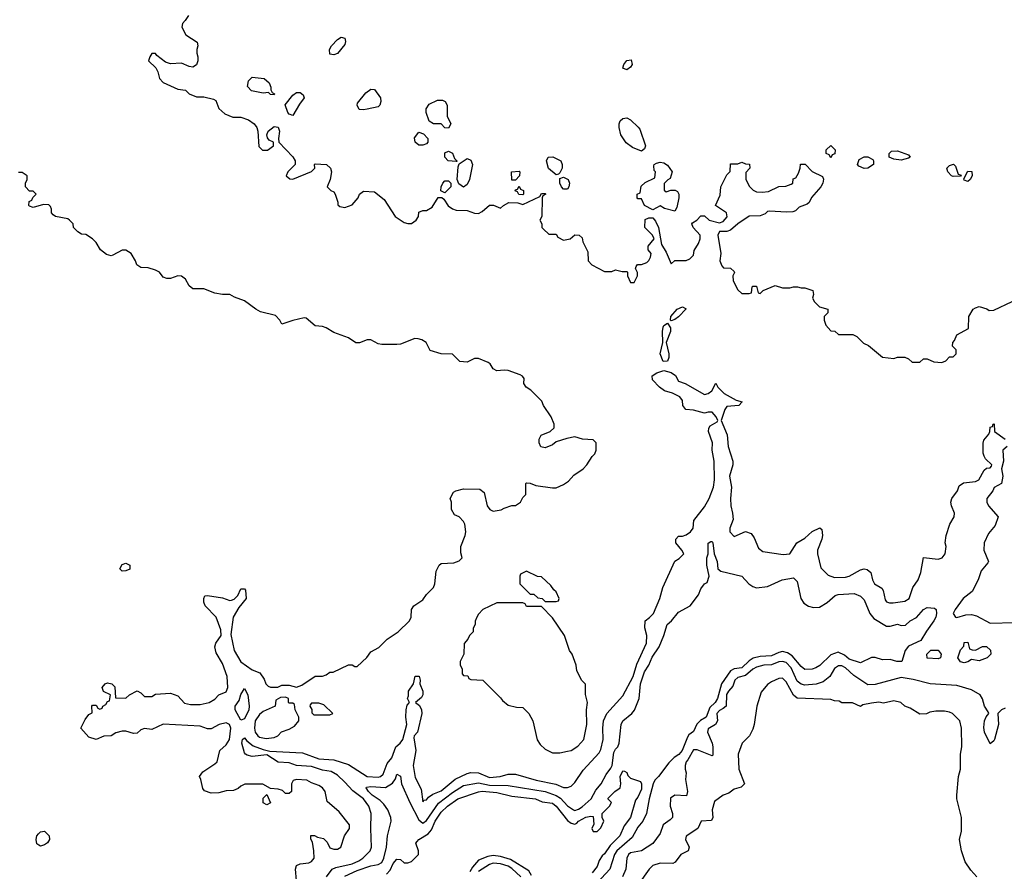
# Model space of a CAD drawing. Header units: inches. Extents: x 2380053 to 2584298, y 380219 to 546618.
# Tile 580 of 656: x 2504077 to 2509386, y 492539 to 497131. Entities that reach past the tile are written whole.
import ezdxf

# ---------------------------------------------------------------- set-up
doc = ezdxf.new("R2010")
doc.units = ezdxf.units.IN
doc.header["$MEASUREMENT"] = 0
doc.layers.add('C5409', color=7, linetype='Continuous')

msp = doc.modelspace()

# ---------------------------------------------------------------- linework, layer by layer
at = {"layer": 'C5409', "color": 2}
for points, elevation in [([(2504986.4, 497153.6), (2504970, 497126), (2504954, 497110), (2504952, 497090), (2504972, 497050), (2505034, 497010), (2505038, 496990), (2505031.3, 496970), (2505031.3, 496950), (2505038, 496930), (2505038, 496910), (2505030, 496888), (2505010, 496875.3), (2504990, 496879), (2504950, 496896), (2504890, 496893.2), (2504862.7, 496902.7), (2504817.2, 496937.2), (2504810, 496948), (2504790, 496948), (2504778, 496930), (2504772, 496910), (2504810.9, 496870.9), (2504822, 496850), (2504830, 496814), (2504850, 496792), (2504930, 496756), (2504970.7, 496750.7), (2504991, 496731), (2505030, 496716), (2505070, 496714.8), (2505122, 496702), (2505135.3, 496695.3), (2505151.6, 496651.6), (2505183.6, 496623.6), (2505225.4, 496605.4), (2505270, 496604.7), (2505310, 496591.3), (2505342, 496570), (2505356, 496550), (2505361, 496530), (2505366.8, 496446.8), (2505386.8, 496426.8), (2505412.9, 496427.1), (2505446, 496450), (2505446, 496470), (2505422, 496482), (2505413.2, 496493.2), (2505408.7, 496510), (2505417.2, 496530), (2505450, 496556), (2505470.8, 496550.8), (2505478, 496530), (2505472, 496490), (2505474, 496470), (2505550, 496392), (2505562, 496370), (2505562, 496350), (2505522, 496310), (2505514, 496290), (2505532.7, 496272.7), (2505550, 496272), (2505650, 496312), (2505668, 496330), (2505666, 496350), (2505670, 496354), (2505730.9, 496350.9), (2505752, 496330), (2505758, 496310), (2505751.1, 496268.9), (2505734, 496230), (2505754, 496210), (2505770, 496202), (2505778, 496190), (2505792, 496148), (2505792, 496132), (2505803.6, 496123.6), (2505830, 496118), (2505870, 496132), (2505902, 496170), (2505909, 496191), (2505930, 496206), (2505990, 496202.8), (2506042, 496162), (2506102, 496070), (2506150, 496038), (2506170, 496031.3), (2506190, 496031.3), (2506215.3, 496050), (2506228, 496070), (2506230, 496094), (2506250, 496102), (2506270, 496102), (2506300.4, 496119.6), (2506332.7, 496172.7), (2506352.7, 496172.7), (2506363.6, 496163.6), (2506387.1, 496127.1), (2506410.9, 496110.9), (2506430, 496104.7), (2506490, 496102), (2506530, 496087.3), (2506550, 496086.8), (2506570, 496096), (2506610, 496131), (2506631.6, 496131.6), (2506670, 496114), (2506686, 496130), (2506715.3, 496144.7), (2506763.6, 496143.6), (2506790, 496134), (2506882, 496178), (2506890, 496194), (2506910, 496194), (2506914, 496190), (2506898, 496182), (2506894, 496170), (2506892, 496070), (2506882, 496050), (2506892, 496030), (2506892, 496010), (2506901, 496001), (2506930, 495974), (2506970, 495974), (2506978, 495958), (2507010, 495942), (2507046, 495950), (2507070, 495971.3), (2507094, 495970), (2507110, 495954), (2507112.7, 495932.7), (2507139.6, 495879.6), (2507142, 495830), (2507162, 495810), (2507230, 495774), (2507270, 495774), (2507290, 495782), (2507326, 495774), (2507350, 495774), (2507354, 495770), (2507354, 495750), (2507370, 495714), (2507390, 495714), (2507408, 495750), (2507407.3, 495767.3), (2507398, 495790), (2507400.4, 495799.6), (2507408.4, 495811.6), (2507430, 495811.3), (2507458, 495822), (2507470, 495832), (2507479, 495850), (2507482, 495870), (2507466, 495890), (2507466, 495910), (2507498, 495950), (2507489, 495970), (2507448, 496010), (2507450, 496054), (2507470, 496062), (2507490, 496062), (2507505.4, 496045.4), (2507521, 496010), (2507538, 495918), (2507562, 495878), (2507590, 495814), (2507610, 495832), (2507670, 495832), (2507690, 495842), (2507710, 495862), (2507714, 495886), (2507736.5, 495923.5), (2507745.2, 495950), (2507745.2, 495970), (2507708.7, 496010), (2507702, 496030), (2507705.2, 496034.8), (2507728, 496050), (2507750, 496074), (2507770, 496074), (2507794, 496050), (2507850, 496034.8), (2507870, 496042.8), (2507891.9, 496068.1), (2507888.7, 496090), (2507828, 496130), (2507854.6, 496185.4), (2507858, 496230), (2507890, 496294), (2507907.3, 496312.7), (2507910, 496354), (2507950, 496354), (2507970, 496362), (2507990, 496354), (2508012.7, 496352.7), (2508014, 496330), (2507992.7, 496307.3), (2507992, 496270), (2508011.6, 496231.6), (2508031.6, 496211.6), (2508050, 496202), (2508081, 496201), (2508114.6, 496205.4), (2508170, 496232), (2508207.3, 496232.7), (2508236.4, 496243.6), (2508246, 496250), (2508247.3, 496272.7), (2508262, 496278), (2508276.4, 496303.6), (2508286, 496330), (2508287.3, 496352.7), (2508311.6, 496351.6), (2508350, 496312), (2508405.4, 496285.4), (2508410.7, 496270.7), (2508407.7, 496250), (2508396.3, 496230), (2508346.9, 496173.1), (2508334.4, 496145.6), (2508323.5, 496136.5), (2508280.7, 496119.3), (2508259.5, 496100.5), (2508244.9, 496095.1), (2508210, 496092.8), (2508121.4, 496098.6), (2508110, 496097.2), (2508095.8, 496084.2), (2508070, 496074), (2508010, 496072), (2507948.8, 496031.2), (2507910, 495997), (2507890, 495989.4), (2507850, 495988.7), (2507842, 495970), (2507857.3, 495870), (2507851.3, 495830), (2507863.6, 495803.6), (2507872.7, 495792.7), (2507910, 495792), (2507930, 495774), (2507931.6, 495768.4), (2507922, 495750), (2507923.6, 495723.6), (2507950, 495674), (2507970, 495654), (2508010, 495654), (2508022, 495658), (2508026, 495690), (2508030, 495694), (2508050, 495694), (2508058, 495658), (2508070, 495654), (2508086, 495670), (2508150, 495698), (2508190, 495684.7), (2508230, 495684.7), (2508249.1, 495690.9), (2508270.9, 495690.9), (2508290, 495684.7), (2508310, 495684.7), (2508354, 495670), (2508358, 495650), (2508352, 495630), (2508362, 495610), (2508390, 495582), (2508434, 495570), (2508434, 495550), (2508414, 495530), (2508414, 495510), (2508423.6, 495483.6), (2508450, 495454), (2508471.6, 495451.6), (2508492.7, 495432.7), (2508570, 495434), (2508590, 495422), (2508626.4, 495386.4), (2508653.7, 495373.7), (2508730, 495311), (2508790, 495304.7), (2508810, 495312), (2508850, 495312), (2508870, 495302), (2508890, 495284.7), (2508930, 495284.7), (2508950, 495302), (2508970, 495302), (2509005.4, 495285.4), (2509050, 495282), (2509070, 495292), (2509090, 495314), (2509110, 495314), (2509126, 495330), (2509126, 495350), (2509106, 495370), (2509108, 495390), (2509118, 495402), (2509130, 495432), (2509193.6, 495466.4), (2509195.3, 495530), (2509218, 495570), (2509230, 495578), (2509250, 495584.7), (2509291.6, 495571.6), (2509303.6, 495563.6), (2509330, 495564.7), (2509428.4, 495611.6)], 42), ([(2505569.2, 492490), (2505564, 492550), (2505568.7, 492570), (2505590, 492578.8), (2505636, 492584), (2505650, 492591.3), (2505664, 492610), (2505662.7, 492650), (2505655.3, 492695.3), (2505647.3, 492712.7), (2505647.3, 492732.7), (2505667.3, 492732.7), (2505683.6, 492723.6), (2505716, 492716), (2505735.3, 492695.3), (2505750, 492666), (2505770, 492658), (2505790, 492658), (2505808, 492670), (2505829, 492730), (2505855.3, 492770), (2505855.3, 492790), (2505800.4, 492860.4), (2505734.6, 492914.6), (2505724, 492970), (2505710, 492988.7), (2505690, 493002), (2505650, 493015.3), (2505626, 493030), (2505570, 493034), (2505551.6, 493028.4), (2505542, 493010), (2505542, 492970), (2505530, 492958), (2505510, 492958), (2505494, 492974), (2505470, 492982), (2505430, 492986), (2505388.7, 493008.7), (2505291.6, 493008.4), (2505270, 492998), (2505255.3, 492984.7), (2505230, 492974), (2505190, 492973.2), (2505150, 492962), (2505110, 492961.2), (2505073.2, 492973.2), (2505065.2, 492985.2), (2505054, 493034), (2505046, 493050), (2505064, 493076), (2505130, 493118), (2505142, 493130), (2505155.3, 493190), (2505190, 493221), (2505209, 493250), (2505215.1, 493310), (2505208.7, 493330), (2505190, 493339.3), (2505152, 493330), (2505110, 493308), (2505090, 493308), (2505050, 493320.9), (2504850, 493332.3), (2504790, 493304), (2504750, 493308.7), (2504730, 493302), (2504710, 493284), (2504690, 493281.2), (2504650, 493294), (2504630, 493294), (2504594.8, 493285.2), (2504570, 493268.7), (2504530, 493268), (2504490, 493249), (2504450, 493262), (2504406, 493310), (2504430, 493358), (2504450, 493384.7), (2504467.3, 493392.7), (2504466, 493430), (2504470, 493434), (2504490, 493434), (2504498, 493418), (2504510, 493414), (2504522, 493418), (2504526, 493430), (2504542, 493438), (2504550, 493454), (2504562, 493458), (2504566, 493490), (2504528.9, 493508.9), (2504522, 493530), (2504538, 493550), (2504550, 493556), (2504574, 493550), (2504590, 493534), (2504594, 493474), (2504650, 493472), (2504669.1, 493490.9), (2504710, 493512), (2504730, 493502), (2504750, 493482), (2504790, 493482), (2504810, 493494), (2504890, 493498.8), (2504930, 493484.7), (2504965.2, 493445.2), (2504998, 493438), (2505050, 493439.1), (2505098, 493450), (2505130, 493467.3), (2505150, 493491), (2505190, 493506.8), (2505199.3, 493530), (2505195.6, 493590), (2505170, 493659), (2505136.3, 493716.3), (2505129.6, 493749.6), (2505134, 493770), (2505162.7, 493810), (2505161.5, 493841.5), (2505137.2, 493910), (2505077.2, 493970), (2505069.4, 493989.4), (2505069.2, 494010.8), (2505075.3, 494024.7), (2505090, 494026.8), (2505170, 494013), (2505210, 493998.8), (2505219.3, 494000.7), (2505233.2, 494006.8), (2505253.6, 494026.4), (2505270, 494062), (2505290, 494062), (2505295.3, 494055.3), (2505298, 494010), (2505258.5, 493961.5), (2505227.3, 493910), (2505215.9, 493815.9), (2505233, 493730), (2505270, 493667.7), (2505330, 493626), (2505372, 493610), (2505395.3, 493575.3), (2505404.7, 493550), (2505416.9, 493536.9), (2505430, 493531.3), (2505468.4, 493531.6), (2505490, 493542), (2505530, 493542), (2505570, 493532), (2505598, 493542), (2505670, 493591.3), (2505710, 493591.3), (2505730, 493598), (2505750, 493612), (2505767.3, 493612.7), (2505850, 493652), (2505870, 493652), (2505883.6, 493643.6), (2505896.4, 493643.6), (2505948.4, 493691.6), (2505970, 493722), (2506013.6, 493746.4), (2506058, 493790), (2506118, 493830), (2506178, 493890), (2506188.7, 493910), (2506189, 493950), (2506202, 493970), (2506250, 494002), (2506270, 494032), (2506308, 494070), (2506315.3, 494090), (2506323.1, 494156.9), (2506338, 494190), (2506350, 494198), (2506417.5, 494202.5), (2506446, 494214), (2506462, 494230), (2506456, 494256), (2506456, 494290), (2506479, 494350), (2506482, 494370), (2506478, 494410), (2506470, 494426), (2506446, 494450), (2506422, 494462), (2506406, 494490), (2506406, 494530), (2506398, 494550), (2506416.4, 494583.6), (2506428.9, 494591.1), (2506470, 494601), (2506558.8, 494598.8), (2506581, 494581), (2506598, 494510), (2506612, 494490), (2506630, 494481), (2506672.7, 494487.3), (2506690, 494498), (2506730, 494511.3), (2506750, 494512), (2506778, 494530), (2506790, 494554), (2506806, 494570), (2506806, 494630), (2506810, 494634), (2506830, 494632), (2506859.6, 494619.6), (2506950, 494606), (2506970, 494606), (2507010, 494624.7), (2507036.5, 494643.5), (2507064.5, 494675.5), (2507115.3, 494710), (2507135.3, 494730), (2507164, 494776), (2507178, 494790), (2507186, 494810), (2507186, 494850), (2507170, 494866), (2507111.6, 494868.4), (2507070, 494882), (2507026.4, 494873.6), (2506970, 494855.3), (2506950, 494839), (2506910, 494822), (2506887.3, 494827.3), (2506878, 494850), (2506878, 494870), (2506888, 494890), (2506938, 494910), (2506958, 494930), (2506958, 494950), (2506942, 494990), (2506902, 495050), (2506893.2, 495073.2), (2506832.9, 495132.9), (2506808.7, 495150), (2506795.3, 495170), (2506796.4, 495196.4), (2506788.4, 495208.4), (2506775.3, 495215.3), (2506710, 495239), (2506690, 495242), (2506650, 495238), (2506630, 495248), (2506614.6, 495274.6), (2506603.1, 495283.1), (2506550, 495304), (2506530, 495304), (2506490, 495284), (2506450, 495288.7), (2506410, 495328), (2506350, 495328.7), (2506290, 495348), (2506268, 495390), (2506244.7, 495404.7), (2506226, 495410), (2506207.9, 495412.1), (2506130, 495382), (2506110, 495379), (2506030, 495379), (2506010, 495384), (2505970, 495404), (2505950, 495404), (2505910, 495389.2), (2505890, 495389.2), (2505850, 495415.3), (2505770, 495444), (2505730, 495469.2), (2505710, 495477.2), (2505670, 495481.2), (2505622, 495522), (2505610, 495524), (2505550, 495509.4), (2505490, 495489), (2505479, 495510), (2505456.2, 495536.2), (2505375.5, 495555.5), (2505349.4, 495569.4), (2505290, 495615.3), (2505234.6, 495634.6), (2505210, 495648.7), (2505170, 495649.2), (2505130, 495657.2), (2505070, 495679), (2505010, 495679), (2504990, 495695.3), (2504971.9, 495731.9), (2504950, 495749), (2504930, 495749.2), (2504890, 495735.1), (2504870, 495735.1), (2504850, 495742.7), (2504830, 495769), (2504810, 495781.2), (2504770, 495792.7), (2504730, 495794), (2504709.2, 495809.2), (2504702, 495830), (2504678, 495870), (2504650, 495888.7), (2504630, 495889), (2504579.5, 495860.5), (2504570, 495858.4), (2504545.3, 495865.3), (2504512.7, 495890), (2504489, 495930), (2504469.5, 495949.5), (2504432.9, 495972.9), (2504410, 495975.3), (2504390, 495988), (2504368, 496010), (2504366, 496030), (2504346, 496050), (2504336.4, 496056.4), (2504269.3, 496069.3), (2504258, 496078), (2504249, 496090), (2504248.7, 496110), (2504243.1, 496123.1), (2504233.6, 496133.6), (2504206, 496134), (2504150, 496118), (2504130, 496126), (2504126, 496130), (2504128.4, 496151.6), (2504142, 496158), (2504147.3, 496172.7), (2504166, 496190), (2504150, 496206), (2504130, 496206), (2504108, 496230), (2504108, 496250), (2504118, 496270), (2504118, 496290), (2504090, 496308), (2504070, 496308)], 42), ([(2505731.1, 492508.9), (2505761.2, 492550), (2505780.8, 492559.2), (2505870, 492579.6), (2505905.2, 492594.8), (2505927, 492610), (2505966, 492650), (2505974, 492670), (2505969.6, 492770), (2505972.7, 492850), (2505959.3, 492890), (2505931.5, 492930), (2505872.4, 492972.4), (2505830, 493020.5), (2505790, 493057.4), (2505757.1, 493077.1), (2505710, 493084.5), (2505650, 493103.9), (2505570, 493109.7), (2505530, 493124.2), (2505470, 493128.2), (2505410, 493167), (2505330, 493158.7), (2505304.4, 493164.4), (2505294, 493170), (2505290, 493178), (2505275.1, 493230), (2505279, 493250), (2505290, 493258.8), (2505302.3, 493242.3), (2505335.8, 493215.8), (2505390, 493195.3), (2505426, 493186), (2505601.3, 493178.7), (2505690, 493145.7), (2505770, 493140.9), (2505850, 493114.9), (2505950, 493050.3), (2506010, 493046.7), (2506022, 493050), (2506036.4, 493063.6), (2506059.1, 493120.9), (2506084, 493150), (2506105.2, 493210), (2506128.7, 493230), (2506142, 493250), (2506164, 493330), (2506159.3, 493370), (2506160.9, 493410), (2506166, 493434), (2506178, 493450), (2506168.7, 493470), (2506174, 493486), (2506173.2, 493510), (2506201.2, 493550), (2506210, 493591.3), (2506230.8, 493590.8), (2506236, 493570), (2506234.8, 493550), (2506250.5, 493510.5), (2506250.7, 493490), (2506244, 493476), (2506212, 493450), (2506233.4, 493433.4), (2506244, 493410), (2506244.9, 493390), (2506222.8, 493290), (2506204.7, 493270), (2506202, 493258), (2506213.4, 493190), (2506198, 493110), (2506210, 493044.7), (2506241.4, 492981.4), (2506250, 492914), (2506258, 492922), (2506270, 492924.7), (2506280.7, 492939.3), (2506305.4, 492954.6), (2506350, 492972.7), (2506424.7, 493035.2), (2506490, 493067), (2506510, 493072.4), (2506550, 493070.4), (2506610, 493044.2), (2506668, 493050), (2506710, 493062.8), (2506750, 493062.8), (2506862, 493030), (2506968.6, 493008.6), (2507010, 492991), (2507030, 492991.3), (2507050, 492998), (2507070, 493018), (2507115.9, 493084.1), (2507201.4, 493178.5), (2507210, 493196), (2507223, 493250), (2507221.3, 493310), (2507225.6, 493350), (2507242, 493390), (2507330, 493484.7), (2507384.5, 493590), (2507403.8, 493656.2), (2507456, 493770), (2507459, 493810), (2507448.4, 493851.6), (2507448.7, 493890), (2507472.9, 493907.1), (2507494, 493930), (2507529, 494010), (2507544, 494070), (2507610, 494212), (2507633.6, 494226.4), (2507658, 494250), (2507648, 494270), (2507615.3, 494310), (2507614, 494330), (2507630, 494346), (2507650, 494346), (2507670, 494354), (2507694, 494370), (2507709, 494390), (2507712.7, 494430), (2507770, 494504.9), (2507794.7, 494550), (2507818.7, 494610), (2507824.2, 494650), (2507821.7, 494750), (2507811.2, 494810), (2507812.8, 494850), (2507791.8, 494910), (2507792.1, 494927.9), (2507799.3, 494940.7), (2507837.5, 494962.5), (2507841.2, 494970), (2507833.2, 494990), (2507810, 495014.5), (2507790, 495015.6), (2507770, 495009.3), (2507710, 495026), (2507668.7, 495030), (2507653.2, 495050), (2507650, 495078), (2507636.6, 495096.6), (2507596.6, 495116.6), (2507553.2, 495130), (2507526, 495150), (2507489, 495190), (2507488, 495210), (2507513.2, 495226.8), (2507550, 495238.8), (2507590, 495228), (2507612.2, 495212.2), (2507630, 495182.8), (2507664.7, 495170), (2507770, 495110.7), (2507790, 495114.8), (2507809, 495130), (2507830, 495172), (2507842, 495150), (2507875.5, 495115.5), (2507939.8, 495079.8), (2507972, 495070), (2507954, 495050), (2507890, 495045.2), (2507879.1, 495030), (2507858.8, 494970), (2507891.8, 494891.8), (2507896.5, 494830), (2507922.6, 494750), (2507922.6, 494730), (2507904.9, 494670), (2507914.4, 494610), (2507908.8, 494550), (2507910.6, 494510), (2507920.7, 494470), (2507923.5, 494436.5), (2507906.8, 494390), (2507906, 494370), (2507930, 494344.7), (2507990, 494372), (2508021, 494361), (2508038, 494338), (2508061.4, 494281.4), (2508083.5, 494263.5), (2508193.6, 494246.4), (2508229.1, 494250.9), (2508268, 494310), (2508310, 494336), (2508350, 494370.7), (2508391.6, 494391.6), (2508402, 494382), (2508406, 494350), (2508402.8, 494330), (2508378.8, 494270), (2508378.8, 494250), (2508396, 494176), (2508436, 494136), (2508470, 494124), (2508530, 494124.9), (2508550, 494130.7), (2508610, 494164.9), (2508630, 494170.7), (2508647.1, 494167.1), (2508666, 494150), (2508674.8, 494110), (2508686.8, 494090), (2508724.9, 494064.9), (2508733.4, 494053.4), (2508742.8, 494002.8), (2508750, 493992), (2508766.4, 493986.4), (2508786.4, 493986.4), (2508850, 493994.8), (2508873.2, 494010), (2508892.7, 494070), (2508921.2, 494110), (2508935.3, 494150), (2508950, 494232), (2509030, 494222), (2509051.2, 494228.8), (2509066.6, 494250), (2509072, 494290), (2509066.6, 494310), (2509072.3, 494350), (2509092.7, 494410), (2509115.1, 494450), (2509118, 494470), (2509100.9, 494510), (2509098, 494530), (2509103.7, 494550), (2509134, 494590), (2509143.2, 494616.8), (2509166.8, 494633.2), (2509230, 494641), (2509248, 494650), (2509278, 494702), (2509290, 494712), (2509310, 494714), (2509316.4, 494723.6), (2509318, 494730), (2509284, 494764), (2509277.2, 494777.2), (2509272.9, 494792.9), (2509272.5, 494847.5), (2509276.5, 494863.5), (2509303.1, 494896.9), (2509308.7, 494910), (2509310, 494934), (2509322, 494938), (2509326, 494950), (2509331.3, 494951.3), (2509334, 494910), (2509391.3, 494870)], 38), ([(2509402, 494830), (2509378, 494810), (2509381, 494750), (2509371, 494710), (2509377.3, 494670), (2509371, 494630), (2509331, 494609), (2509324.7, 494590), (2509291.1, 494548.9), (2509291, 494530), (2509301, 494510), (2509352, 494450), (2509335.9, 494404.1), (2509299.9, 494360.1), (2509277.1, 494310), (2509275.8, 494270), (2509300.7, 494210), (2509298, 494202), (2509261.5, 494158.5), (2509244.9, 494110), (2509212.4, 494047.6), (2509163.8, 494010), (2509120.7, 493950), (2509111, 493930), (2509122, 493910), (2509130, 493906.8), (2509178.4, 493921.6), (2509210, 493924.4), (2509236.7, 493916.7), (2509310, 493877.6), (2509441.1, 493881.1)], 38), ([(2505830, 492512.2), (2505895.8, 492544.2), (2505970, 492568.9), (2506010, 492575.3), (2506030, 492586.4), (2506040.4, 492610), (2506054.3, 492670), (2506060.5, 492730), (2506080.7, 492810), (2506077.6, 492830), (2506061.3, 492870), (2506041.1, 492901.1), (2506021.1, 492921.1), (2505977.6, 492950), (2505958.4, 492970), (2505945.2, 492990), (2505947, 492993), (2505970, 492997), (2506050, 492991.8), (2506086.3, 493013.7), (2506102.7, 493037.3), (2506110, 493062), (2506130, 493052), (2506136.3, 493010), (2506180.3, 492910), (2506230, 492817.3), (2506250, 492799.3), (2506270, 492812.2), (2506334.3, 492905.7), (2506410, 492964.4), (2506470, 493000.9), (2506550, 493016.9), (2506610, 493002.7), (2506710, 493002.4), (2506910, 492970.2), (2506970, 492947.1), (2506993, 492933), (2507030, 492892.4), (2507062.8, 492870), (2507070, 492867.2), (2507090, 492873.4), (2507110, 492886), (2507159.1, 492930), (2507183.7, 492976.3), (2507212.8, 493010), (2507238.5, 493061.5), (2507264.9, 493095.1), (2507271, 493110), (2507281.2, 493178.8), (2507290, 493198), (2507302, 493210), (2507309.2, 493230.8), (2507319.5, 493330), (2507330, 493350.6), (2507378, 493390), (2507392.1, 493407.9), (2507417.2, 493470), (2507424.4, 493550), (2507446.2, 493613.8), (2507469.8, 493650.2), (2507487, 493693), (2507525.1, 493750), (2507549.6, 493810), (2507567.3, 493870), (2507591.2, 493888.8), (2507630, 493936.4), (2507692.7, 493970), (2507737.2, 494030), (2507750, 494062), (2507769, 494090), (2507783.1, 494096.9), (2507795.3, 494130), (2507782.7, 494190), (2507782.7, 494230), (2507789.2, 494250), (2507789, 494309), (2507803.1, 494316.9), (2507810, 494318), (2507814, 494310), (2507821, 494250), (2507837.3, 494210), (2507842, 494170), (2507856.9, 494156.9), (2507970, 494131.3), (2508008.5, 494088.5), (2508030, 494074), (2508050, 494067.7), (2508110, 494075.5), (2508188, 494110), (2508250, 494121), (2508270, 494102), (2508288, 494010), (2508305.1, 493985.1), (2508330, 493968.4), (2508357.6, 493962.4), (2508390, 493963.8), (2508430, 493987.7), (2508473.3, 494026.7), (2508490, 494032.4), (2508576.4, 494036.4), (2508610, 494022), (2508630, 494002.8), (2508660.5, 493930), (2508682, 493902), (2508750, 493861), (2508770, 493861), (2508810, 493870.8), (2508830, 493864.7), (2508854, 493866), (2508878, 493890), (2508912.9, 493907.1), (2508950, 493950.8), (2508970, 493961), (2509010, 493958), (2509018, 493950), (2509020.7, 493930), (2509017.3, 493910), (2509006.8, 493890), (2508966, 493834), (2508936.3, 493783.7), (2508870, 493753.2), (2508850.8, 493730), (2508834, 493670), (2508806, 493670), (2508770, 493682), (2508730, 493679), (2508690, 493692.3), (2508670, 493692.3), (2508610, 493664), (2508550, 493683.6), (2508524.4, 493704.4), (2508490, 493720.9), (2508450, 493706.6), (2508391.9, 493648.1), (2508370, 493636), (2508350, 493629.5), (2508310, 493627), (2508290, 493642.7), (2508241.5, 493701.5), (2508216.3, 493716.3), (2508190, 493723.5), (2508170, 493719.7), (2508130, 493701.1), (2508070, 493697.4), (2508032.4, 493687.6), (2508010, 493674), (2507970, 493636.4), (2507930, 493631), (2507910, 493620.4), (2507860.3, 493550), (2507840.3, 493470), (2507827, 493450), (2507798.2, 493421.8), (2507777.6, 493370), (2507747.7, 493352.3), (2507727.5, 493332.5), (2507710, 493292.7), (2507685.7, 493274.3), (2507678.2, 493261.8), (2507649.2, 493190.8), (2507631, 493169), (2507606.5, 493153.5), (2507576.4, 493123.6), (2507522, 493050), (2507502, 493030), (2507491.8, 493010), (2507470.4, 492930), (2507456.4, 492850), (2507437.1, 492810), (2507410, 492777), (2507379.4, 492720.6), (2507297.3, 492650), (2507284.7, 492630), (2507259.3, 492550), (2507190, 492477.6)], 34), ([(2509390, 493418.4), (2509370.4, 493409.6), (2509350.7, 493390), (2509355.3, 493330), (2509333, 493250), (2509330, 493242), (2509310, 493226), (2509278.4, 493290), (2509275.3, 493315.3), (2509278.7, 493350), (2509288.2, 493371.8), (2509302.7, 493390), (2509299.5, 493399.5), (2509279.3, 493430), (2509269.2, 493469.2), (2509255.3, 493490), (2509210, 493517.2), (2509130, 493540.9), (2508986, 493550), (2508893.8, 493573.8), (2508830, 493584.5), (2508690, 493546.6), (2508650, 493544.5), (2508574.5, 493594.5), (2508530, 493635.4), (2508510, 493646.3), (2508492.4, 493647.6), (2508470, 493632.3), (2508444.4, 493590), (2508410, 493561.3), (2508371.4, 493548.6), (2508310, 493543.5), (2508290, 493548), (2508270, 493565.1), (2508236.9, 493636.9), (2508210, 493665.1), (2508190, 493671), (2508170, 493668.3), (2508130, 493652.1), (2508090, 493649.7), (2508050, 493639.1), (2508030, 493629.6), (2507990, 493595.4), (2507950, 493584.5), (2507933.4, 493570), (2507922.5, 493537.5), (2507898.4, 493510), (2507888.5, 493491.5), (2507885.5, 493430), (2507870, 493416.2), (2507850, 493407), (2507836.4, 493390), (2507838.7, 493350), (2507828.9, 493331.1), (2507790, 493308), (2507786.4, 493290), (2507810.5, 493230), (2507814, 493210), (2507814, 493166), (2507810, 493162), (2507730, 493194.5), (2507710, 493193.2), (2507680.3, 493139.7), (2507670.7, 493130), (2507666, 493110), (2507664.7, 493090), (2507671, 493070), (2507666.4, 493033.6), (2507677.3, 492970), (2507673.2, 492946.8), (2507610, 492949.4), (2507586.6, 492933.4), (2507583.8, 492890), (2507597.1, 492850), (2507596.3, 492830), (2507584.1, 492815.9), (2507547.3, 492790), (2507530, 492742), (2507490, 492689), (2507430, 492649.4), (2507370, 492638), (2507358.8, 492630), (2507350.5, 492609.5), (2507344.4, 492550), (2507327.3, 492510)], 38), ([(2509238, 492510), (2509204.7, 492544.7), (2509175.3, 492590), (2509155.3, 492650), (2509144, 492710), (2509154.6, 492754.6), (2509155.3, 492830), (2509129.3, 492929.3), (2509129.2, 492950), (2509139, 493050), (2509149, 493090), (2509149, 493170), (2509157.2, 493210), (2509155.3, 493310), (2509146, 493350), (2509106, 493390), (2509090, 493398), (2509063.1, 493403.1), (2509016.9, 493403.1), (2508983.6, 493396.4), (2508967.3, 493387.3), (2508930, 493386), (2508878, 493418), (2508850, 493428.7), (2508828.9, 493448.9), (2508790, 493459), (2508734.4, 493445.6), (2508710, 493451.6), (2508670, 493446), (2508623.6, 493436.4), (2508610, 493428), (2508567.3, 493447.3), (2508510, 493448), (2508496.4, 493456.4), (2508470, 493458), (2508450, 493466), (2508270, 493473.2), (2508250, 493488.7), (2508210, 493561.2), (2508190, 493581.2), (2508170, 493579), (2508130, 493560.9), (2508110, 493546), (2508074.4, 493505.6), (2508051.3, 493430), (2508038, 493330), (2508030, 493306), (2508012, 493270), (2507972, 493230), (2507951.3, 493170), (2507954.8, 493090), (2507984.7, 493010), (2507967.1, 492992.9), (2507930, 492982), (2507899.8, 492960.2), (2507870, 492948.7), (2507824, 492916), (2507810.8, 492870), (2507814.8, 492830), (2507806.4, 492813.6), (2507751.3, 492808.7), (2507734, 492770), (2507671.1, 492728.9), (2507666.8, 492710), (2507686, 492670), (2507682, 492650), (2507642, 492630), (2507611.1, 492588.9), (2507598.8, 492581.2), (2507530, 492583.7), (2507490.5, 492569.5), (2507470.8, 492550), (2507413.4, 492470)], 42), ([(2506055.6, 492524.4), (2506074.9, 492545.1), (2506090, 492581), (2506110, 492604.7), (2506130, 492602), (2506150, 492584.7), (2506170, 492584.7), (2506190, 492592), (2506228, 492630), (2506228, 492650), (2506213.2, 492690), (2506220.1, 492699.9), (2506229, 492710), (2506279.2, 492740.8), (2506297.7, 492762.3), (2506317.4, 492810), (2506350, 492857.1), (2506382.9, 492890), (2506439, 492930), (2506550, 492968.2), (2506570, 492970.3), (2506650, 492964.2), (2506730, 492943.8), (2506858, 492930), (2506894.2, 492914.2), (2506950, 492906), (2506970, 492890.4), (2507030, 492813.4), (2507050, 492799.1), (2507070, 492794), (2507081.2, 492798.8), (2507089.2, 492810), (2507130, 492830.6), (2507156.9, 492836.9), (2507170, 492834), (2507172.7, 492792.7), (2507162, 492770), (2507170, 492754), (2507190, 492754), (2507210, 492774), (2507226, 492810), (2507218, 492830), (2507218, 492850), (2507258, 492890), (2507268, 492910), (2507250, 492928), (2507250, 492934), (2507286, 492970), (2507315.3, 492990), (2507319, 493010), (2507314, 493050), (2507330, 493081), (2507338.8, 493078.8), (2507350, 493072), (2507356.3, 493056.3), (2507370, 493041), (2507423.5, 493023.5), (2507430.4, 493010.4), (2507430, 492982), (2507410, 492939), (2507397.3, 492922.7), (2507370.5, 492830), (2507335.9, 492784.1), (2507312.7, 492730), (2507261.1, 492678.9), (2507230, 492634), (2507217.1, 492622.9), (2507202, 492598), (2507190, 492565.2), (2507164, 492530)], 30), ([(2506835.9, 492515.9), (2506821.6, 492541.6), (2506723.3, 492603.3), (2506670, 492618), (2506630, 492623.5), (2506601.5, 492618.5), (2506550, 492598.4), (2506518.4, 492561.6), (2506504.2, 492535.8)], 30), ([(2506778.3, 492510), (2506730, 492553.8), (2506710, 492567), (2506670, 492579), (2506630, 492582.4), (2506610, 492575.3), (2506550, 492538.3)], 34)]:
    msp.add_lwpolyline(points, dxfattribs=dict(at, elevation=elevation))
for points, elevation in [([(2505770, 496942), (2505750, 496946), (2505748, 496970), (2505758, 496990), (2505790, 497024.7), (2505810, 497036), (2505830, 497032), (2505834, 497014), (2505830, 496998), (2505790, 496948.7)], 42), ([(2507350, 496861.2), (2507329.5, 496869.5), (2507334, 496890), (2507350, 496910.8), (2507374.4, 496914.4), (2507378.8, 496890), (2507370, 496875.3)], 42), ([(2505450, 496726), (2505430, 496728), (2505418, 496738), (2505390, 496735.3), (2505326.6, 496746.6), (2505306, 496770), (2505310, 496802), (2505330, 496821), (2505394.4, 496814.4), (2505422, 496790), (2505432, 496768), (2505432, 496752), (2505438, 496738), (2505451.6, 496731.6)], 42), ([(2505550, 496615.3), (2505530, 496622), (2505522, 496630), (2505508.9, 496671.1), (2505550, 496724.7), (2505570, 496738), (2505590, 496738), (2505605.4, 496725.4), (2505611, 496710), (2505584.9, 496675.1)], 42), ([(2505930, 496644.5), (2505907.3, 496647.3), (2505896, 496670), (2505899.3, 496680.7), (2505942.9, 496737.1), (2505970, 496756), (2505990, 496754.8), (2506022.8, 496710), (2506024.7, 496690), (2506018, 496670), (2506010, 496662), (2505950, 496649.4)], 42), ([(2506390, 496546), (2506370, 496548), (2506348.7, 496568.7), (2506309.1, 496569.1), (2506284, 496584), (2506268.7, 496630), (2506268, 496650), (2506284, 496676), (2506330, 496698), (2506356.9, 496696.9), (2506372, 496690), (2506382.8, 496670), (2506382, 496610), (2506402, 496570)], 42), ([(2507430, 496422), (2507382, 496442), (2507346.3, 496466.3), (2507319, 496510), (2507309.1, 496549.1), (2507308.7, 496570), (2507314, 496586), (2507330, 496598), (2507350, 496601), (2507370, 496591.3), (2507412.4, 496552.4), (2507419.9, 496539.9), (2507451, 496450), (2507445.4, 496434.6)], 42), ([(2506230, 496454), (2506209, 496470), (2506206.3, 496493.7), (2506230, 496524.7), (2506254.8, 496514.8), (2506278, 496490), (2506278, 496470), (2506270, 496462), (2506250, 496454)], 42), ([(2508450, 496386), (2508442, 496402), (2508426, 496410), (2508426, 496430), (2508450, 496452), (2508474, 496430), (2508471.6, 496408.4), (2508458, 496402)], 42), ([(2506430, 496366), (2506388, 496370), (2506368.7, 496390), (2506370, 496414), (2506390, 496422), (2506411.1, 496411.1), (2506422, 496382), (2506434, 496370), (2506434, 496366)], 42), ([(2506970, 496295.3), (2506928.9, 496328.9), (2506918, 496370), (2506926, 496390), (2506951.6, 496391.6), (2506994, 496370), (2507002, 496350), (2507002, 496330), (2506990, 496306), (2506982, 496298)], 42), ([(2508830, 496374), (2508790, 496379), (2508766, 496390), (2508766, 496410), (2508778, 496422), (2508810, 496424.7), (2508870, 496402), (2508878, 496390), (2508870, 496384)], 42), ([(2506470, 496228.7), (2506445.2, 496245.2), (2506435.3, 496270), (2506442, 496338), (2506446, 496354), (2506490, 496382), (2506510, 496374), (2506518, 496350), (2506502.8, 496270), (2506490, 496242)], 42), ([(2507563.6, 496203.6), (2507588.7, 496211.3), (2507611.1, 496211.1), (2507624.7, 496204.7), (2507631.1, 496191.1), (2507631.3, 496170), (2507621, 496119), (2507610, 496098), (2507553.2, 496113.2), (2507530, 496128), (2507490, 496106), (2507446, 496130), (2507430, 496166), (2507410, 496166), (2507406, 496170), (2507406, 496190), (2507422, 496198), (2507427.3, 496232.7), (2507450, 496254), (2507502, 496278), (2507506, 496310), (2507498, 496318), (2507496.4, 496343.6), (2507498, 496350), (2507510, 496358), (2507530, 496362.8), (2507550, 496358.8), (2507570, 496346), (2507594.8, 496310), (2507584.7, 496275.3), (2507571.6, 496268.4), (2507552.7, 496247.3), (2507552.7, 496212.7)], 42), ([(2508629.5, 496329.5), (2508602, 496342), (2508595.3, 496350), (2508603.2, 496376.8), (2508630, 496391.3), (2508650, 496391.3), (2508676.8, 496376.8), (2508681, 496370), (2508681, 496350), (2508650, 496329.6)], 42), ([(2509110, 496286), (2509102, 496290), (2509082, 496310), (2509075.3, 496330), (2509090, 496344.7), (2509112.7, 496352.7), (2509122, 496342), (2509138, 496298), (2509152.7, 496292.7), (2509150, 496288)], 42), ([(2506730, 496266), (2506728, 496310), (2506770, 496314), (2506774, 496310), (2506772, 496290), (2506750, 496266)], 42), ([(2509190, 496258), (2509170, 496266), (2509167.3, 496272.7), (2509190, 496314), (2509211.6, 496311.6), (2509212, 496290), (2509202, 496270)], 42), ([(2506370, 496198), (2506348.4, 496208.4), (2506348.7, 496230), (2506358, 496250), (2506370, 496262), (2506390, 496262), (2506402, 496250), (2506402, 496230)], 42), ([(2506790, 496186), (2506768.4, 496188.4), (2506762, 496202), (2506748.4, 496208.4), (2506750, 496214), (2506762, 496218), (2506770, 496234), (2506778, 496218), (2506794, 496210), (2506794, 496190)], 42), ([(2507010, 496218), (2506998, 496230), (2506988.9, 496248.9), (2506990, 496274), (2507010, 496282), (2507034, 496270), (2507042, 496250), (2507038, 496230), (2507030, 496218)], 42), ([(2507590, 495508), (2507586, 495510), (2507588.7, 495530), (2507621.2, 495570), (2507650, 495582.8), (2507670, 495571.3), (2507630, 495529.3), (2507610, 495514)], 38), ([(2507547.2, 495287.2), (2507529.6, 495330), (2507545.2, 495390), (2507542.7, 495450), (2507546.6, 495473.4), (2507550, 495482), (2507570, 495494), (2507586, 495470), (2507586.8, 495450), (2507562, 495390), (2507576.3, 495330), (2507576.3, 495310), (2507570, 495289.2)], 38), ([(2504630, 494157.2), (2504617.2, 494170), (2504630, 494194), (2504650, 494201), (2504670.5, 494190.5), (2504670, 494169), (2504650, 494159.3)], 42), ([(2506810, 494158), (2506778, 494142), (2506774, 494130), (2506774, 494090), (2506830, 494034), (2506850, 494034), (2506870, 494014), (2506894, 494010), (2506910, 493994), (2506970, 493994), (2506982, 493998), (2506986, 494010), (2506970, 494046), (2506956.4, 494056.4), (2506940.4, 494080.4), (2506890, 494126), (2506868.4, 494128.4)], 42), ([(2506790, 493986), (2506650, 493986), (2506574, 493950), (2506550, 493926), (2506542, 493910), (2506532.7, 493887.3), (2506532, 493870), (2506522, 493850), (2506522, 493830), (2506502, 493810), (2506494, 493790), (2506472.7, 493767.3), (2506472, 493710), (2506452, 493670), (2506452, 493650), (2506462, 493630), (2506463.6, 493603.6), (2506470, 493594), (2506492.7, 493592.7), (2506498, 493578), (2506510, 493574), (2506574, 493570), (2506670, 493474), (2506679.6, 493459.6), (2506710, 493434), (2506756.4, 493423.6), (2506790, 493422), (2506822, 493390), (2506844.7, 493350), (2506867.1, 493247.1), (2506883.5, 493223.5), (2506910, 493198), (2506950, 493178), (2506990, 493178), (2507030, 493186), (2507050, 493191), (2507085.6, 493214.4), (2507119, 493250), (2507135.1, 493330), (2507133.2, 493410), (2507139, 493450), (2507128.4, 493491.6), (2507127.3, 493547.3), (2507108.4, 493568.4), (2507080.4, 493620.4), (2507078, 493650), (2507055.3, 493710), (2507042, 493730), (2507015.3, 493810), (2506950, 493906), (2506890, 493966), (2506810, 493966), (2506802, 493982)], 42), ([(2509230, 493732), (2509268.9, 493751.1), (2509290, 493751.3), (2509311.6, 493731.6), (2509314, 493710), (2509294, 493690), (2509250, 493674), (2509210, 493682), (2509190, 493669), (2509170, 493664), (2509150, 493669), (2509135.3, 493690), (2509150, 493734), (2509167.3, 493752.7), (2509170, 493772), (2509190, 493774), (2509198, 493738), (2509212.7, 493732.7)], 34), ([(2509030, 493685.2), (2508970, 493688.7), (2508968, 493710), (2508990, 493732), (2509030, 493732), (2509044.7, 493710), (2509042, 493690)], 34), ([(2505270, 493353.2), (2505239.3, 493410), (2505239.3, 493430), (2505259.7, 493460.3), (2505270, 493492), (2505290, 493524.7), (2505306.8, 493490), (2505314, 493430), (2505311.8, 493410), (2505290, 493361.2)], 38), ([(2505510, 493478), (2505483.6, 493476.4), (2505458, 493462), (2505454, 493430), (2505390, 493401.2), (2505370, 493384), (2505346.4, 493350), (2505342.4, 493310), (2505346.4, 493290), (2505360.7, 493270), (2505370, 493263), (2505405.6, 493254.4), (2505450, 493261), (2505468, 493270), (2505489.1, 493290.9), (2505530, 493304.7), (2505558.6, 493321.4), (2505582, 493350), (2505582, 493370), (2505562, 493410), (2505558, 493438), (2505550, 493446), (2505530, 493446), (2505526, 493450), (2505526, 493470)], 42), ([(2505690, 493446), (2505650, 493446), (2505643.6, 493436.4), (2505642, 493430), (2505652, 493412), (2505652.7, 493392.7), (2505663.6, 493383.6), (2505750, 493382), (2505766, 493390), (2505716.4, 493436.4)], 42), ([(2505410, 492898), (2505389, 492909), (2505390, 492934), (2505410, 492954), (2505430, 492908.7)], 42), ([(2504190, 492675.3), (2504180.2, 492680.2), (2504170, 492688), (2504165.2, 492710), (2504169.4, 492730.6), (2504178.6, 492741.4), (2504190, 492751.3), (2504210, 492756), (2504236, 492730), (2504238, 492710), (2504226.8, 492693.2), (2504210, 492682)], 42)]:
    msp.add_lwpolyline(points, close=True, dxfattribs=dict(at, elevation=elevation))

doc.saveas('drawing.dxf')
